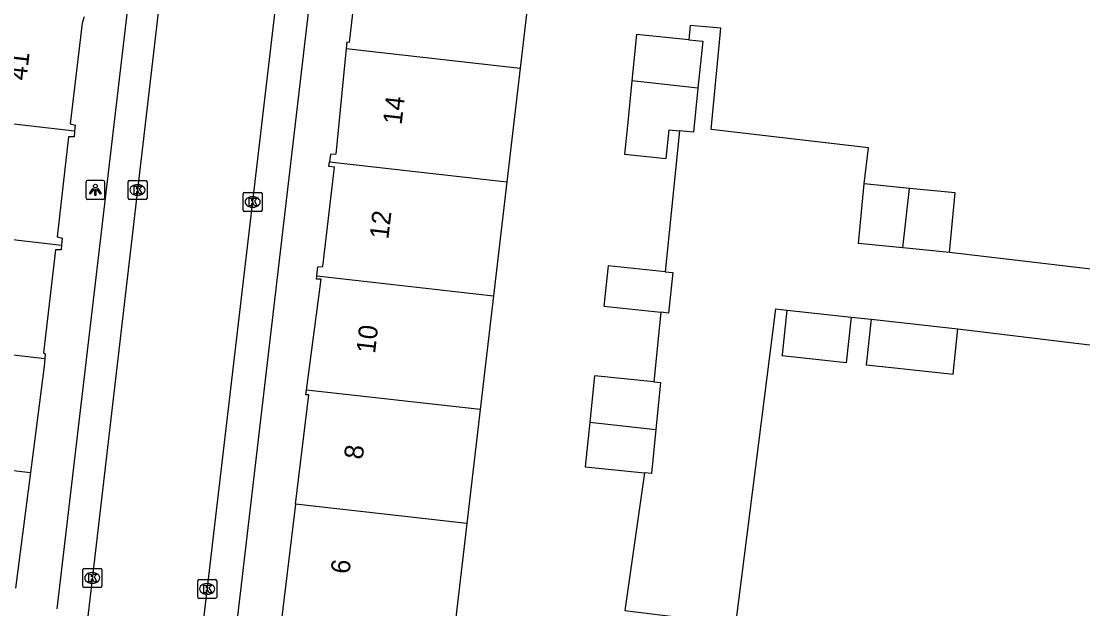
# Model space of a CAD drawing. Extents: x 161243 to 161752, y 384138 to 384885.
# Drawn here: x 161379.5 to 161435.4, y 384369.4 to 384400.4 of the extents above; entities that cross this region are included whole.
import ezdxf

# ---------------------------------------------------------------- set-up
doc = ezdxf.new("R2010")
doc.units = 0
for name, color, linetype in [('IMGEO_Kolk', 7, 'Continuous'), ('IMGEO_Lichtpunt', 7, 'Continuous'), ('IMGEO_Pand', 7, 'Continuous'), ('IMGEO_Pand_nummerreeks', 7, 'Continuous'), ('IMGEO_Rijbaan_lokaal_open', 7, 'Continuous'), ('IMGEO_Voetpad_open', 7, 'Continuous')]:
    doc.layers.add(name, color=color, linetype=linetype)

msp = doc.modelspace()

# ---------------------------------------------------------------- linework, layer by layer
at = {"layer": 'IMGEO_Kolk'}
for p, q in [((161385.103, 384391.054), (161385.103, 384391.906)), ((161385.178, 384391.98), (161386.03, 384391.98)), ((161385.591, 384391.76), (161385.616, 384391.76)), ((161386.104, 384391.906), (161386.104, 384391.054)), ((161385.614, 384391.2), (161385.589, 384391.2)), ((161391.173, 384390.421), (161391.173, 384391.273)), ((161391.248, 384391.347), (161392.1, 384391.347)), ((161391.661, 384391.127), (161391.686, 384391.127)), ((161392.174, 384391.273), (161392.174, 384390.421)), ((161386.03, 384390.98), (161385.178, 384390.98)), ((161391.684, 384390.567), (161391.659, 384390.567)), ((161392.1, 384390.347), (161391.248, 384390.347)), ((161382.718, 384370.594), (161382.718, 384371.446)), ((161382.793, 384371.52), (161383.645, 384371.52)), ((161383.719, 384371.446), (161383.719, 384370.594)), ((161383.206, 384371.3), (161383.231, 384371.3)), ((161388.854, 384370.94), (161389.706, 384370.94)), ((161383.645, 384370.52), (161382.793, 384370.52)), ((161383.229, 384370.74), (161383.204, 384370.74)), ((161388.779, 384370.014), (161388.779, 384370.866)), ((161389.267, 384370.72), (161389.292, 384370.72)), ((161389.78, 384370.866), (161389.78, 384370.014)), ((161389.706, 384369.94), (161388.854, 384369.94)), ((161389.29, 384370.16), (161389.265, 384370.16))]:
    msp.add_line(p, q, dxfattribs=at)
for points in [[(161385.103, 384391.054), (161385.103, 384391.906)], [(161385.178, 384391.98), (161386.03, 384391.98)], [(161385.424, 384391.68), (161385.547, 384391.68), (161385.547, 384391.529), (161385.677, 384391.68), (161385.841, 384391.68), (161385.695, 384391.529), (161385.848, 384391.28), (161385.696, 384391.28), (161385.611, 384391.444), (161385.547, 384391.377), (161385.547, 384391.28), (161385.424, 384391.28), (161385.424, 384391.68)], [(161386.104, 384391.906), (161386.104, 384391.054)], [(161391.173, 384390.421), (161391.173, 384391.273)], [(161391.248, 384391.347), (161392.1, 384391.347)], [(161391.494, 384391.047), (161391.617, 384391.047), (161391.617, 384390.896), (161391.747, 384391.047), (161391.911, 384391.047), (161391.765, 384390.896), (161391.918, 384390.647), (161391.766, 384390.647), (161391.681, 384390.811), (161391.617, 384390.744), (161391.617, 384390.647), (161391.494, 384390.647), (161391.494, 384391.047)], [(161392.174, 384391.273), (161392.174, 384390.421)], [(161386.03, 384390.98), (161385.178, 384390.98)], [(161392.1, 384390.347), (161391.248, 384390.347)], [(161382.718, 384370.594), (161382.718, 384371.446)], [(161382.793, 384371.52), (161383.645, 384371.52)], [(161383.719, 384371.446), (161383.719, 384370.594)], [(161383.039, 384371.22), (161383.162, 384371.22), (161383.162, 384371.069), (161383.292, 384371.22), (161383.456, 384371.22), (161383.31, 384371.069), (161383.463, 384370.82), (161383.311, 384370.82), (161383.226, 384370.984), (161383.162, 384370.917), (161383.162, 384370.82), (161383.039, 384370.82), (161383.039, 384371.22)], [(161388.854, 384370.94), (161389.706, 384370.94)], [(161383.645, 384370.52), (161382.793, 384370.52)], [(161388.779, 384370.014), (161388.779, 384370.866)], [(161389.1, 384370.64), (161389.223, 384370.64), (161389.223, 384370.489), (161389.353, 384370.64), (161389.517, 384370.64), (161389.371, 384370.489), (161389.524, 384370.24), (161389.372, 384370.24), (161389.287, 384370.404), (161389.223, 384370.337), (161389.223, 384370.24), (161389.1, 384370.24), (161389.1, 384370.64)], [(161389.78, 384370.866), (161389.78, 384370.014)], [(161389.706, 384369.94), (161388.854, 384369.94)]]:
    msp.add_lwpolyline(points, dxfattribs=at)
for centre, start, end in [((161385.18, 384391.904), 91.552, 178.448), ((161385.18, 384391.904), 91.552, 178.448), ((161386.028, 384391.904), 1.552, 88.448), ((161386.028, 384391.904), 1.552, 88.448), ((161385.18, 384391.056), 181.552, 268.448), ((161385.18, 384391.056), 181.552, 268.448), ((161386.028, 384391.056), 271.552, 358.448), ((161386.028, 384391.056), 271.552, 358.448), ((161391.25, 384391.271), 91.552, 178.448), ((161391.25, 384391.271), 91.552, 178.448), ((161392.098, 384391.271), 1.552, 88.448), ((161392.098, 384391.271), 1.552, 88.448), ((161391.25, 384390.423), 181.552, 268.448), ((161391.25, 384390.423), 181.552, 268.448), ((161392.098, 384390.423), 271.552, 358.448), ((161392.098, 384390.423), 271.552, 358.448), ((161382.795, 384371.444), 91.552, 178.448), ((161382.795, 384371.444), 91.552, 178.448), ((161383.643, 384371.444), 1.552, 88.448), ((161383.643, 384371.444), 1.552, 88.448), ((161388.856, 384370.864), 91.552, 178.448), ((161388.856, 384370.864), 91.552, 178.448), ((161389.704, 384370.864), 1.552, 88.448), ((161389.704, 384370.864), 1.552, 88.448), ((161382.795, 384370.596), 181.552, 268.448), ((161382.795, 384370.596), 181.552, 268.448), ((161383.643, 384370.596), 271.552, 358.448), ((161383.643, 384370.596), 271.552, 358.448), ((161388.856, 384370.016), 181.552, 268.448), ((161388.856, 384370.016), 181.552, 268.448), ((161389.704, 384370.016), 271.552, 358.448), ((161389.704, 384370.016), 271.552, 358.448)]:
    msp.add_arc(centre, 0.0765, start, end, dxfattribs=at)
for centre, major_axis, ratio, start_param, end_param in [((161385.59, 384391.48), (-0.387, 0.002), 0.722429, 4.712389, 7.853982), ((161385.615, 384391.48), (-0.39, 0.002), 0.717154, 1.570796, 4.712389), ((161391.66, 384390.847), (-0.387, 0.002), 0.722429, 4.712389, 7.853982), ((161391.685, 384390.847), (-0.39, 0.002), 0.717154, 1.570796, 4.712389), ((161383.205, 384371.02), (-0.387, 0.002), 0.722429, 4.712389, 7.853982), ((161383.23, 384371.02), (-0.39, 0.002), 0.717154, 1.570796, 4.712389), ((161389.266, 384370.44), (-0.387, 0.002), 0.722429, 4.712389, 7.853982), ((161389.291, 384370.44), (-0.39, 0.002), 0.717154, 1.570796, 4.712389)]:
    msp.add_ellipse(centre, major_axis=major_axis, ratio=ratio, start_param=start_param, end_param=end_param, dxfattribs=at)
at = {"layer": 'IMGEO_Lichtpunt'}
for p, q in [((161382.88, 384391.888), (161382.88, 384391.081)), ((161382.88, 384391.888), (161382.88, 384391.081)), ((161383.782, 384391.983), (161382.974, 384391.983)), ((161383.782, 384391.983), (161382.974, 384391.983)), ((161383.876, 384391.081), (161383.876, 384391.888)), ((161383.876, 384391.081), (161383.876, 384391.888)), ((161382.974, 384390.987), (161383.782, 384390.987)), ((161382.974, 384390.987), (161383.782, 384390.987))]:
    msp.add_line(p, q, dxfattribs=at)
for points in [[(161383.254, 384391.552), (161383.293, 384391.524), (161383.105, 384391.262), (161383.067, 384391.289), (161383.254, 384391.552)], [(161383.356, 384391.504), (161383.403, 384391.504), (161383.403, 384391.182), (161383.356, 384391.182), (161383.356, 384391.504)], [(161383.466, 384391.524), (161383.504, 384391.551), (161383.691, 384391.289), (161383.652, 384391.261), (161383.466, 384391.524)]]:
    msp.add_lwpolyline(points, dxfattribs=at)
msp.add_circle((161383.379, 384391.686), 0.0994, dxfattribs=at)
for centre, start, end in [((161382.974, 384391.888), 90, 180), ((161382.974, 384391.888), 90, 180), ((161383.782, 384391.888), 0, 90), ((161383.782, 384391.888), 0, 90), ((161382.974, 384391.081), 180, 270), ((161382.974, 384391.081), 180, 270), ((161383.782, 384391.081), 270, 0), ((161383.782, 384391.081), 270, 360)]:
    msp.add_arc(centre, 0.0946, start, end, dxfattribs=at)
at = {"layer": 'IMGEO_Pand'}
for points in [[(161397.406, 384404.939), (161396.761, 384399.263), (161396.639, 384399.27), (161396.607, 384398.945)], [(161406.484, 384403.913), (161405.779, 384397.909)], [(161382.786, 384400.607), (161382.68, 384400.278), (161382.051, 384394.962), (161382.312, 384394.905), (161382.283, 384394.576)], [(161414.668, 384399.405), (161411.915, 384399.684), (161411.668, 384397.244)], [(161396.607, 384398.945), (161396.058, 384393.363), (161395.773, 384393.351), (161395.717, 384392.962)], [(161396.607, 384398.945), (161405.779, 384397.909)], [(161414.668, 384399.405), (161415.399, 384399.331), (161415.147, 384396.851)], [(161405.779, 384397.909), (161405.074, 384391.905)], [(161411.668, 384397.244), (161411.428, 384394.881), (161411.275, 384393.371), (161413.475, 384393.148), (161413.629, 384394.657), (161414.18, 384394.601)], [(161415.147, 384396.851), (161411.668, 384397.244)], [(161415.147, 384396.851), (161414.911, 384394.527), (161414.18, 384394.601)], [(161382.283, 384394.576), (161372.96, 384395.661)], [(161382.283, 384394.576), (161382.258, 384394.289), (161381.966, 384394.286), (161381.358, 384389.015), (161381.625, 384388.946), (161381.595, 384388.565)], [(161395.057, 384386.953), (161395.109, 384387.422), (161395.366, 384387.436), (161395.992, 384392.683), (161395.682, 384392.718), (161395.717, 384392.962)], [(161395.717, 384392.962), (161405.074, 384391.905)], [(161405.074, 384391.905), (161404.37, 384385.901)], [(161425.953, 384388.43), (161423.606, 384388.659), (161423.913, 384391.799)], [(161426.306, 384391.565), (161423.913, 384391.799)], [(161425.953, 384388.43), (161426.306, 384391.565)], [(161428.41, 384388.19), (161428.717, 384391.33), (161426.306, 384391.565)], [(161372.23, 384389.655), (161381.595, 384388.565)], [(161381.595, 384388.565), (161381.576, 384388.326), (161381.287, 384388.32), (161380.642, 384382.887), (161380.741, 384382.836), (161380.717, 384382.578)], [(161428.41, 384388.19), (161425.953, 384388.43)], [(161413.423, 384387.161), (161410.411, 384387.473), (161410.191, 384385.344), (161413.189, 384385.033)], [(161413.423, 384387.161), (161413.819, 384387.12), (161413.599, 384384.991), (161413.189, 384385.033)], [(161394.513, 384380.931), (161395.281, 384386.776), (161395.038, 384386.784), (161395.057, 384386.953)], [(161395.057, 384386.953), (161404.37, 384385.901)], [(161404.37, 384385.901), (161403.665, 384379.897)], [(161423.233, 384384.777), (161422.973, 384382.369), (161419.593, 384382.735), (161419.599, 384382.791), (161419.853, 384385.142)], [(161419.853, 384385.142), (161423.233, 384384.777)], [(161424.284, 384384.664), (161424.024, 384382.255), (161425.529, 384382.092), (161428.597, 384381.761), (161428.856, 384384.157)], [(161424.284, 384384.664), (161428.856, 384384.157)], [(161380.717, 384382.578), (161371.5, 384383.651)], [(161380.717, 384382.578), (161380.682, 384382.194), (161379.959, 384376.576)], [(161412.817, 384381.367), (161409.697, 384381.683), (161409.45, 384379.243)], [(161412.817, 384381.367), (161413.181, 384381.33), (161412.929, 384378.85)], [(161393.932, 384374.913), (161394.628, 384380.668), (161394.479, 384380.669), (161394.513, 384380.931)], [(161403.665, 384379.897), (161394.513, 384380.931)], [(161403.665, 384379.897), (161402.961, 384373.893)], [(161409.45, 384379.243), (161409.21, 384376.88), (161412.329, 384376.563)], [(161409.45, 384379.243), (161412.929, 384378.85)], [(161412.929, 384378.85), (161412.693, 384376.526), (161412.329, 384376.563)], [(161370.77, 384377.646), (161379.959, 384376.576)], [(161379.959, 384376.576), (161379.174, 384370.478)], [(161393.932, 384374.913), (161393.196, 384368.833)], [(161402.961, 384373.893), (161393.932, 384374.913)], [(161402.961, 384373.893), (161402.239, 384367.742)]]:
    msp.add_lwpolyline(points, dxfattribs=at)
at = {"layer": 'IMGEO_Rijbaan_lokaal_open'}
for points in [[(161460.391, 384417.148), (161456.596, 384384.852), (161428.41, 384388.19)], [(161388.436, 384415.795), (161382.703, 384366.584)], [(161388.778, 384366.166), (161394.42, 384414.251)], [(161423.913, 384391.799), (161424.15, 384393.701), (161415.847, 384394.67), (161416.362, 384400.011), (161414.733, 384400.153), (161414.668, 384399.405)], [(161414.18, 384394.601), (161413.423, 384387.161)], [(161412.329, 384376.563), (161411.294, 384369.299), (161417.156, 384368.588), (161419.263, 384385.217), (161419.853, 384385.142)], [(161413.189, 384385.033), (161412.817, 384381.367)], [(161423.233, 384384.777), (161424.284, 384384.664)], [(161428.856, 384384.157), (161472.875, 384378.82), (161471.891, 384371.04), (161475.543, 384370.648), (161475.632, 384371.357)]]:
    msp.add_lwpolyline(points, dxfattribs=at)
at = {"layer": 'IMGEO_Voetpad_open'}
for points in [[(161381.37, 384369.393), (161386.534, 384413.313)], [(161390.818, 384368.412), (161395.846, 384411.348)]]:
    msp.add_lwpolyline(points, dxfattribs=at)

# ---------------------------------------------------------------- texts
at = {"layer": 'IMGEO_Pand_nummerreeks'}
for s, rotation, p in [('41', 83.3755, (161379.744, 384397.228)), ('14', 83.3746, (161399.525, 384394.893)), ('12', 83.3746, (161398.823, 384388.853)), ('10', 83.3746, (161398.123, 384382.821)), ('8', 83.3746, (161397.475, 384377.241)), ('6', 83.3746, (161396.773, 384371.199))]:
    msp.add_text(s, height=1, rotation=rotation, dxfattribs=at).set_placement(p)

doc.saveas('drawing.dxf')
